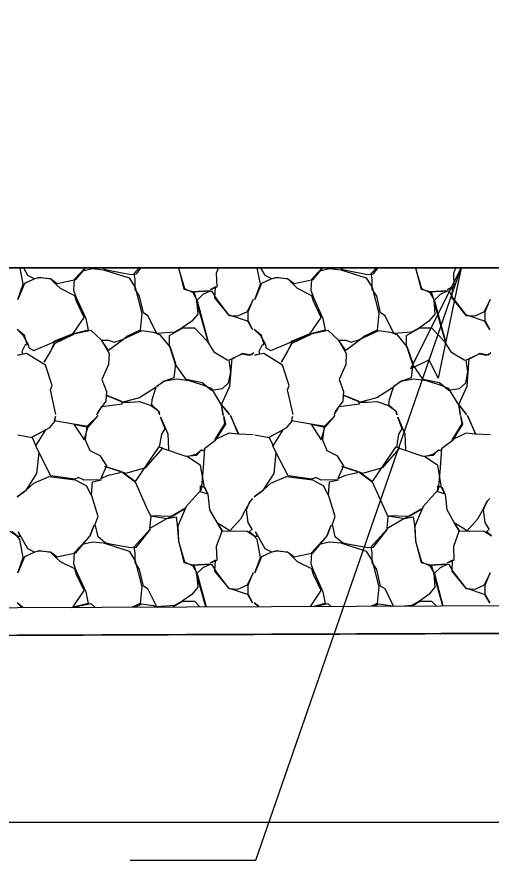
# Model space of a CAD drawing. Extents: x 1574 to 14903, y 7971 to 16537.
# Drawn here: x 12987.01 to 12991.29, y 7999.66 to 8007.26 of the extents above; entities that cross this region are included whole.
import ezdxf

# ---------------------------------------------------------------- set-up
doc = ezdxf.new("R2010")
doc.units = 0
for name, color, linetype in [('DESIGN - EARTHWORK - Shapes', 7, 'Continuous'), ('DESIGN - SHEET - Light Grid', 7, 'Continuous'), ('DESIGN - TRANSPORTATION - Proposed Layout Patterning', 7, 'Continuous'), ('DESIGN - TYPICAL - Finished Grade and Subgrade', 7, 'Continuous'), ('DESIGN - TYPICAL - Slope Tie Text', 7, 'Continuous'), ('SURVEY - GROUND - Bottom of Topsoil Layer', 7, 'Continuous'), ('SURVEY - GROUND - Top of Ground', 7, 'Continuous')]:
    doc.layers.add(name, color=color, linetype=linetype)

msp = doc.modelspace()

# ---------------------------------------------------------------- linework, layer by layer
at = {"layer": 'DESIGN - EARTHWORK - Shapes'}
msp.add_lwpolyline([(12986.2531, 8001.9322), (12997.7158, 8001.9767), (13000, 8001.9815), (13014.059, 8002.0109), (13017.3427, 8003.0032), (13018.7334, 8004.0163), (13020.2447, 8005), (13020.791, 8005.3556), (13021.9769, 8005.9349), (13023.1829, 8006.2217), (13025.2229, 8006.7826), (13026.5188, 8007.139), (13026.5188, 8006.889), (13025.2229, 8006.5326), (13023.1829, 8005.9717), (13021.9769, 8005.6849), (13020.791, 8005.1056), (13018.7334, 8003.7663), (13017.3427, 8002.7532), (13014.059, 8001.7609), (13000, 8001.7315), (12997.7158, 8001.7267), (12986.2531, 8001.6822)], dxfattribs=at)
msp.add_lwpolyline([(12997.7158, 8001.9767), (13000, 8001.9815), (13014.059, 8002.0109), (13017.3427, 8003.0032), (13018.7334, 8004.0163), (13020.2447, 8005), (12969.1991, 8005), (12963.6889, 8002.2374), (12965.0258, 8002.198), (12969.9827, 8002.1315), (12975.3413, 8002.0366), (12976.0765, 8002.0111), (12982.2637, 8001.9334), (12982.7359, 8001.9882), (12983.8675, 8001.9077), (12986.2531, 8001.9322)], close=True, dxfattribs=at)
at = {"layer": 'DESIGN - SHEET - Light Grid'}
msp.add_line((12700, 8000), (13000, 8000), dxfattribs=at)
at = {"layer": 'DESIGN - TRANSPORTATION - Proposed Layout Patterning'}
msp.add_line((13020.2447, 8005), (12969.1991, 8005), dxfattribs=at)
for points in [[(12987.3662, 8003.6779), (12987.3162, 8003.8979), (12987.3312, 8003.9379), (12987.2712, 8004.1229), (12987.1012, 8004.2279), (12987.0212, 8004.2129), (12987.0662, 8004.2229), (12987.0612, 8004.2479), (12987.0912, 8004.3079), (12987.1062, 8004.3079), (12987.0812, 8004.3879), (12987.0162, 8004.4429), (12987.0712, 8004.3879), (12987.1162, 8004.3079), (12987.1212, 8004.2779), (12987.1662, 8004.2529), (12987.3512, 8004.3329), (12987.5262, 8004.3979), (12987.3562, 8004.3179), (12987.3162, 8004.2479), (12987.2612, 8004.1479), (12987.3162, 8004.2429), (12987.3512, 8004.3179), (12987.3512, 8004.3379), (12987.5212, 8004.4079), (12987.6212, 8004.5529), (12987.5512, 8004.6979), (12987.5362, 8004.7479), (12987.4062, 8004.8129), (12987.3662, 8004.8529), (12987.3212, 8004.8979), (12987.2162, 8004.9129), (12987.1662, 8004.8979), (12987.0812, 8004.8579), (12987.0212, 8004.7129), (12987.0712, 8004.8529), (12987.0436, 8005)], [(12987.0732, 8005), (12987.1112, 8004.9329), (12987.1712, 8004.9029), (12987.2212, 8004.9129), (12987.3162, 8004.9029), (12987.3762, 8004.8579), (12987.5462, 8004.8929), (12987.6354, 8005)], [(12987.6308, 8005), (12987.5912, 8004.9579), (12987.5312, 8004.8929), (12987.5262, 8004.7979), (12987.5462, 8004.7379), (12987.6362, 8004.5429), (12987.6562, 8004.4379), (12987.5262, 8004.4029), (12987.6812, 8004.4379), (12987.7762, 8004.3479), (12987.8462, 8004.2279), (12987.8412, 8004.1279), (12987.7812, 8003.9929), (12987.8212, 8003.8829), (12987.8162, 8003.7979), (12987.7462, 8003.7029), (12987.7362, 8003.6729), (12987.7812, 8003.7479), (12987.9662, 8003.7729), (12987.9562, 8003.7979), (12987.8262, 8003.8479), (12987.9712, 8003.7879), (12988.0362, 8003.7879), (12988.1212, 8003.7929), (12988.2262, 8003.7579), (12988.2962, 8003.7079), (12988.3012, 8003.6729), (12988.2962, 8003.7029), (12988.2312, 8003.7629), (12988.2362, 8003.8129), (12988.2712, 8003.9229), (12988.1212, 8003.8279), (12987.9712, 8003.7879)], [(12988.1311, 8005), (12988.0862, 8004.9429), (12988.0412, 8004.9379), (12987.8562, 8004.9729), (12987.8112, 8004.9829), (12987.791, 8005)], [(12988.4719, 8005), (12988.5212, 8004.8079), (12988.6112, 8004.7829), (12988.6362, 8004.7079), (12988.6462, 8004.5829), (12988.5912, 8004.5179), (12988.5062, 8004.4579), (12988.4362, 8004.4179), (12988.2762, 8004.4079), (12988.1962, 8004.5679), (12988.1562, 8004.5929), (12988.1212, 8004.7429), (12988.0812, 8004.8079), (12988.0812, 8004.8929), (12988.0712, 8004.9479), (12988.1184, 8005)], [(12988.4711, 8005), (12988.4712, 8004.9979), (12988.5262, 8004.8129), (12988.6012, 8004.7779), (12988.6412, 8004.7029), (12988.7412, 8004.3329), (12988.6362, 8004.7029), (12988.6962, 8004.7629), (12988.7612, 8004.7929), (12988.5962, 8004.7829), (12988.7712, 8004.7929), (12988.8112, 8004.7229), (12988.9212, 8004.5779), (12989.1012, 8004.5179), (12989.1412, 8004.4429), (12989.1012, 8004.5129), (12989.1012, 8004.6029), (12989.1462, 8004.7129), (12989.0912, 8004.6029), (12989.0062, 8004.5629), (12988.9312, 8004.5679), (12988.8012, 8004.7279), (12988.8062, 8004.8279), (12988.7612, 8004.8029), (12988.8212, 8004.8279), (12988.8162, 8004.9529), (12988.8336, 8005)], [(12989.5062, 8003.6779), (12989.4562, 8003.8979), (12989.4712, 8003.9379), (12989.4112, 8004.1229), (12989.2412, 8004.2279), (12989.1612, 8004.2129), (12989.2062, 8004.2229), (12989.2012, 8004.2479), (12989.2312, 8004.3079), (12989.2462, 8004.3079), (12989.2212, 8004.3879), (12989.1562, 8004.4429), (12989.2112, 8004.3879), (12989.2562, 8004.3079), (12989.2612, 8004.2779), (12989.3062, 8004.2529), (12989.4912, 8004.3329), (12989.6662, 8004.3979), (12989.4962, 8004.3179), (12989.4562, 8004.2479), (12989.4012, 8004.1479), (12989.4562, 8004.2429), (12989.4912, 8004.3179), (12989.4912, 8004.3379), (12989.6612, 8004.4079), (12989.7612, 8004.5529), (12989.6912, 8004.6979), (12989.6762, 8004.7479), (12989.5462, 8004.8129), (12989.5062, 8004.8529), (12989.4612, 8004.8979), (12989.3562, 8004.9129), (12989.3062, 8004.8979), (12989.2212, 8004.8579), (12989.1612, 8004.7129), (12989.2112, 8004.8529), (12989.1836, 8005)], [(12989.2132, 8005), (12989.2512, 8004.9329), (12989.3112, 8004.9029), (12989.3612, 8004.9129), (12989.4562, 8004.9029), (12989.5162, 8004.8579), (12989.6862, 8004.8929), (12989.7754, 8005)], [(12989.7708, 8005), (12989.7312, 8004.9579), (12989.6712, 8004.8929), (12989.6662, 8004.7979), (12989.6862, 8004.7379), (12989.7762, 8004.5429), (12989.7962, 8004.4379), (12989.6662, 8004.4029), (12989.8212, 8004.4379), (12989.9162, 8004.3479), (12989.9862, 8004.2279), (12989.9812, 8004.1279), (12989.9212, 8003.9929), (12989.9612, 8003.8829), (12989.9562, 8003.7979), (12989.8862, 8003.7029), (12989.8762, 8003.6729), (12989.9212, 8003.7479), (12990.1062, 8003.7729), (12990.0962, 8003.7979), (12989.9662, 8003.8479), (12990.1112, 8003.7879), (12990.1762, 8003.7879), (12990.2612, 8003.7929), (12990.3662, 8003.7579), (12990.4362, 8003.7079), (12990.4412, 8003.6729), (12990.4362, 8003.7029), (12990.3712, 8003.7629), (12990.3762, 8003.8129), (12990.4112, 8003.9229), (12990.2612, 8003.8279), (12990.1112, 8003.7879)], [(12990.2711, 8005), (12990.2262, 8004.9429), (12990.1812, 8004.9379), (12989.9962, 8004.9729), (12989.9512, 8004.9829), (12989.931, 8005)], [(12990.6119, 8005), (12990.6612, 8004.8079), (12990.7512, 8004.7829), (12990.7762, 8004.7079), (12990.7862, 8004.5829), (12990.7312, 8004.5179), (12990.6462, 8004.4579), (12990.5762, 8004.4179), (12990.4162, 8004.4079), (12990.3362, 8004.5679), (12990.2962, 8004.5929), (12990.2612, 8004.7429), (12990.2212, 8004.8079), (12990.2212, 8004.8929), (12990.2112, 8004.9479), (12990.2584, 8005)], [(12990.6111, 8005), (12990.6112, 8004.9979), (12990.6662, 8004.8129), (12990.7412, 8004.7779), (12990.7812, 8004.7029), (12990.8812, 8004.3329), (12990.7762, 8004.7029), (12990.8362, 8004.7629), (12990.9012, 8004.7929), (12990.7362, 8004.7829), (12990.9112, 8004.7929), (12990.9512, 8004.7229), (12991.0612, 8004.5779), (12991.2412, 8004.5179), (12991.2812, 8004.4429), (12991.2412, 8004.5129), (12991.2412, 8004.6029), (12991.2862, 8004.7129), (12991.2312, 8004.6029), (12991.1462, 8004.5629), (12991.0712, 8004.5679), (12990.9412, 8004.7279), (12990.9462, 8004.8279), (12990.9012, 8004.8029), (12990.9612, 8004.8279), (12990.9562, 8004.9529), (12990.9736, 8005)], [(12987.6062, 8004.9729), (12987.6962, 8004.9929), (12987.7962, 8004.9829), (12988.0262, 8004.9079), (12988.0812, 8004.8229), (12988.1412, 8004.5879), (12988.1262, 8004.4379), (12988.0112, 8004.3829), (12987.9762, 8004.3529), (12987.8412, 8004.2529), (12987.7762, 8004.3479), (12987.8412, 8004.3479), (12987.8912, 8004.3279), (12987.9662, 8004.3529), (12988.1412, 8004.4329), (12988.2462, 8004.4179), (12988.3012, 8004.3979), (12988.3962, 8004.2829), (12988.4462, 8004.1379), (12988.4312, 8004.0079), (12988.3462, 8003.9779), (12988.2762, 8003.9279), (12988.3362, 8003.9779), (12988.4562, 8003.9979), (12988.5662, 8003.9829), (12988.6812, 8003.9479), (12988.7662, 8003.9129), (12988.8612, 8003.7579), (12988.8762, 8003.6679), (12988.8612, 8003.7629), (12988.9312, 8003.6779), (12988.8612, 8003.7679), (12988.9362, 8003.9329), (12988.9562, 8004.1829), (12989.0462, 8004.2229), (12989.1112, 8004.2129), (12989.1512, 8004.2329), (12989.1262, 8004.2129), (12989.0512, 8004.2279), (12988.9662, 8004.1829), (12988.9262, 8004.1679), (12988.9412, 8004.0629), (12988.9212, 8003.9579), (12988.8662, 8003.9079), (12988.7712, 8003.8929), (12988.6862, 8003.9629), (12988.5412, 8003.9929), (12988.4462, 8004.1279), (12988.3912, 8004.2979), (12988.3912, 8004.3879), (12988.5112, 8004.4579), (12988.6162, 8004.4579), (12988.7312, 8004.3379), (12988.7912, 8004.2429), (12988.9162, 8004.1679)], [(12989.7462, 8004.9729), (12989.8362, 8004.9929), (12989.9362, 8004.9829), (12990.1662, 8004.9079), (12990.2212, 8004.8229), (12990.2812, 8004.5879), (12990.2662, 8004.4379), (12990.1512, 8004.3829), (12990.1162, 8004.3529), (12989.9812, 8004.2529), (12989.9162, 8004.3479), (12989.9812, 8004.3479), (12990.0312, 8004.3279), (12990.1062, 8004.3529), (12990.2812, 8004.4329), (12990.3862, 8004.4179), (12990.4412, 8004.3979), (12990.5362, 8004.2829), (12990.5862, 8004.1379), (12990.5712, 8004.0079), (12990.4862, 8003.9779), (12990.4162, 8003.9279), (12990.4762, 8003.9779), (12990.5962, 8003.9979), (12990.7062, 8003.9829), (12990.8212, 8003.9479), (12990.9062, 8003.9129), (12991.0012, 8003.7579), (12991.0162, 8003.6679), (12991.0012, 8003.7629), (12991.0712, 8003.6779), (12991.0012, 8003.7679), (12991.0762, 8003.9329), (12991.0962, 8004.1829), (12991.1862, 8004.2229), (12991.2512, 8004.2129), (12991.2912, 8004.2329), (12991.2662, 8004.2129), (12991.1912, 8004.2279), (12991.1062, 8004.1829), (12991.0662, 8004.1679), (12991.0812, 8004.0629), (12991.0612, 8003.9579), (12991.0062, 8003.9079), (12990.9112, 8003.8929), (12990.8262, 8003.9629), (12990.6812, 8003.9929), (12990.5862, 8004.1279), (12990.5312, 8004.2979), (12990.5312, 8004.3879), (12990.6512, 8004.4579), (12990.7562, 8004.4579), (12990.8712, 8004.3379), (12990.9312, 8004.2429), (12991.0562, 8004.1679)], [(12987.0212, 8003.4929), (12987.1512, 8003.4679), (12987.1862, 8003.3929), (12987.2762, 8003.5379), (12987.1462, 8003.4679), (12987.3112, 8003.5579), (12987.3562, 8003.6129), (12987.3612, 8003.6579), (12987.3512, 8003.6229), (12987.5262, 8003.5929), (12987.6212, 8003.4479), (12987.6562, 8003.5679), (12987.5262, 8003.5879), (12987.6562, 8003.5629), (12987.7462, 8003.6679), (12987.6462, 8003.5679), (12987.6312, 8003.4479), (12987.6712, 8003.3529), (12987.7612, 8003.3079), (12987.8212, 8003.2129), (12987.7712, 8003.0979), (12987.8412, 8003.1279), (12987.9462, 8003.1529), (12987.9512, 8003.1629), (12987.8062, 8003.2079), (12987.9962, 8003.1479), (12988.1762, 8003.1979), (12988.3312, 8003.3729), (12988.2912, 8003.3829), (12988.0812, 8003.0729), (12987.9612, 8003.1579), (12988.0812, 8003.0679), (12988.1812, 8002.8429), (12988.2212, 8002.7579), (12988.2112, 8002.6479), (12988.3662, 8002.7379), (12988.4212, 8002.7629), (12988.5362, 8002.8329), (12988.4062, 8002.7579), (12988.2212, 8002.7629), (12988.3712, 8002.7379), (12988.4512, 8002.7529), (12988.4612, 8002.6779), (12988.4712, 8002.5379), (12988.5212, 8002.3429), (12988.6112, 8002.3179), (12988.6362, 8002.2429), (12988.6462, 8002.1179), (12988.5912, 8002.0529), (12988.5062, 8001.9929), (12988.4362, 8001.9529), (12988.2762, 8001.9429), (12988.1962, 8002.1029), (12988.1562, 8002.1279), (12988.1212, 8002.2779), (12988.0812, 8002.3429), (12988.0812, 8002.4279), (12988.0712, 8002.4829), (12988.2162, 8002.6429), (12988.0862, 8002.4779), (12988.0412, 8002.4729), (12987.8562, 8002.5079), (12987.8112, 8002.5179), (12987.7462, 8002.5729), (12987.7212, 8002.6879), (12987.7462, 8002.7579), (12987.6862, 8002.9529), (12987.6962, 8003.0679), (12987.7762, 8003.0879), (12987.6212, 8003.0829), (12987.5712, 8003.1079), (12987.5362, 8003.0929), (12987.3212, 8003.1229), (12987.2112, 8003.3379), (12987.1812, 8003.3979), (12987.2112, 8003.3329), (12987.1912, 8003.1429), (12987.0912, 8002.9879), (12987.0162, 8002.9329), (12987.0962, 8002.9929), (12987.1662, 8003.0579), (12987.3062, 8003.1179), (12987.5412, 8003.0879), (12987.6412, 8003.0329), (12987.6812, 8002.9529)], [(12988.7202, 8001.9417), (12988.6362, 8002.2379), (12988.6962, 8002.2979), (12988.7612, 8002.3279), (12988.5962, 8002.3179), (12988.7712, 8002.3279), (12988.8112, 8002.2579), (12988.9212, 8002.1129), (12989.1012, 8002.0529), (12989.1412, 8001.9779), (12989.1012, 8002.0479), (12989.1012, 8002.1379), (12989.1462, 8002.2479), (12989.0912, 8002.1379), (12989.0062, 8002.0979), (12988.9312, 8002.1029), (12988.8012, 8002.2629), (12988.8062, 8002.3629), (12988.7612, 8002.3379), (12988.8212, 8002.3629), (12988.8162, 8002.4879), (12988.8662, 8002.6229), (12988.9562, 8002.6279), (12989.0912, 8002.6229), (12989.1562, 8002.5829), (12989.1112, 8002.6179), (12989.1362, 8002.6429), (12989.1012, 8002.7029), (12989.0862, 8002.8179), (12989.1162, 8002.8929), (12989.1412, 8002.9179), (12989.1212, 8002.8979), (12989.0712, 8002.8079), (12989.0312, 8002.7329), (12988.9362, 8002.6279), (12988.8212, 8002.6979), (12988.8662, 8002.6279), (12988.8212, 8002.7029), (12988.7562, 8002.8179), (12988.7412, 8002.9579), (12988.6712, 8002.9779), (12988.6712, 8003.0329), (12988.7112, 8003.0179), (12988.7362, 8002.9579), (12988.7062, 8003.0179), (12988.6712, 8003.2179), (12988.5512, 8003.2979), (12988.6312, 8003.3179), (12988.6812, 8003.3579), (12988.7062, 8003.3529), (12988.6712, 8003.3529), (12988.6312, 8003.3079), (12988.5412, 8003.2979), (12988.3362, 8003.3679), (12988.3012, 8003.3829), (12988.3212, 8003.4979), (12988.3512, 8003.5479), (12988.3112, 8003.6529), (12988.3762, 8003.5029), (12988.3812, 8003.3579)], [(12989.1462, 8003.4929), (12989.0162, 8003.4979), (12988.9412, 8003.6679), (12989.0112, 8003.4979), (12988.9262, 8003.5079), (12988.8012, 8003.4479), (12988.8912, 8003.5929), (12988.8812, 8003.6579), (12988.8962, 8003.5879), (12988.8012, 8003.4379), (12988.7062, 8003.3679), (12988.6912, 8003.1579), (12988.6762, 8002.9979), (12988.5412, 8002.8479), (12988.4662, 8002.6679), (12988.4712, 8002.5329), (12988.5262, 8002.3479), (12988.6012, 8002.3129), (12988.6412, 8002.2379), (12988.7212, 8001.9418)], [(12989.1612, 8003.4929), (12989.2912, 8003.4679), (12989.3262, 8003.3929), (12989.4162, 8003.5379), (12989.2862, 8003.4679), (12989.4512, 8003.5579), (12989.4962, 8003.6129), (12989.5012, 8003.6579), (12989.4912, 8003.6229), (12989.6662, 8003.5929), (12989.7612, 8003.4479), (12989.7962, 8003.5679), (12989.6662, 8003.5879), (12989.7962, 8003.5629), (12989.8862, 8003.6679), (12989.7862, 8003.5679), (12989.7712, 8003.4479), (12989.8112, 8003.3529), (12989.9012, 8003.3079), (12989.9612, 8003.2129), (12989.9112, 8003.0979), (12989.9812, 8003.1279), (12990.0862, 8003.1529), (12990.0912, 8003.1629), (12989.9462, 8003.2079), (12990.1362, 8003.1479), (12990.3162, 8003.1979), (12990.4712, 8003.3729), (12990.4312, 8003.3829), (12990.2212, 8003.0729), (12990.1012, 8003.1579), (12990.2212, 8003.0679), (12990.3212, 8002.8429), (12990.3612, 8002.7579), (12990.3512, 8002.6479), (12990.5062, 8002.7379), (12990.5612, 8002.7629), (12990.6762, 8002.8329), (12990.5462, 8002.7579), (12990.3612, 8002.7629), (12990.5112, 8002.7379), (12990.5912, 8002.7529), (12990.6012, 8002.6779), (12990.6112, 8002.5379), (12990.6612, 8002.3429), (12990.7512, 8002.3179), (12990.7762, 8002.2429), (12990.7862, 8002.1179), (12990.7312, 8002.0529), (12990.6462, 8001.9929), (12990.5762, 8001.9529), (12990.5083, 8001.9487)], [(12990.8579, 8001.9501), (12990.7762, 8002.2379), (12990.8362, 8002.2979), (12990.9012, 8002.3279), (12990.7362, 8002.3179), (12990.9112, 8002.3279), (12990.9512, 8002.2579), (12991.0612, 8002.1129), (12991.2412, 8002.0529), (12991.2812, 8001.9779), (12991.2412, 8002.0479), (12991.2412, 8002.1379), (12991.2862, 8002.2479), (12991.2312, 8002.1379), (12991.1462, 8002.0979), (12991.0712, 8002.1029), (12990.9412, 8002.2629), (12990.9462, 8002.3629), (12990.9012, 8002.3379), (12990.9612, 8002.3629), (12990.9562, 8002.4879), (12991.0062, 8002.6229), (12991.0962, 8002.6279), (12991.2312, 8002.6229), (12991.2962, 8002.5829), (12991.2512, 8002.6179), (12991.2762, 8002.6429), (12991.2412, 8002.7029), (12991.2262, 8002.8179), (12991.2562, 8002.8929), (12991.2812, 8002.9179), (12991.2612, 8002.8979), (12991.2112, 8002.8079), (12991.1712, 8002.7329), (12991.0762, 8002.6279), (12990.9612, 8002.6979), (12991.0062, 8002.6279), (12990.9612, 8002.7029), (12990.8962, 8002.8179), (12990.8812, 8002.9579), (12990.8112, 8002.9779), (12990.8112, 8003.0329), (12990.8512, 8003.0179), (12990.8762, 8002.9579), (12990.8462, 8003.0179), (12990.8112, 8003.2179), (12990.6912, 8003.2979), (12990.7712, 8003.3179), (12990.8212, 8003.3579), (12990.8462, 8003.3529), (12990.8112, 8003.3529), (12990.7712, 8003.3079), (12990.6812, 8003.2979), (12990.4762, 8003.3679), (12990.4412, 8003.3829), (12990.4612, 8003.4979), (12990.4912, 8003.5479), (12990.4512, 8003.6529), (12990.5162, 8003.5029), (12990.5212, 8003.3579)], [(12991.2862, 8003.4929), (12991.1562, 8003.4979), (12991.0812, 8003.6679), (12991.1512, 8003.4979), (12991.0662, 8003.5079), (12990.9412, 8003.4479), (12991.0312, 8003.5929), (12991.0212, 8003.6579), (12991.0362, 8003.5879), (12990.9412, 8003.4379), (12990.8462, 8003.3679), (12990.8312, 8003.1579), (12990.8162, 8002.9979), (12990.6812, 8002.8479), (12990.6062, 8002.6679), (12990.6112, 8002.5329), (12990.6662, 8002.3479), (12990.7412, 8002.3129), (12990.7812, 8002.2379), (12990.859, 8001.9501)], [(12990.4135, 8001.9483), (12990.3362, 8002.1029), (12990.2962, 8002.1279), (12990.2612, 8002.2779), (12990.2212, 8002.3429), (12990.2212, 8002.4279), (12990.2112, 8002.4829), (12990.3562, 8002.6429), (12990.2262, 8002.4779), (12990.1812, 8002.4729), (12989.9962, 8002.5079), (12989.9512, 8002.5179), (12989.8862, 8002.5729), (12989.8612, 8002.6879), (12989.8862, 8002.7579), (12989.8262, 8002.9529), (12989.8362, 8003.0679), (12989.9162, 8003.0879), (12989.7612, 8003.0829), (12989.7112, 8003.1079), (12989.6762, 8003.0929), (12989.4612, 8003.1229), (12989.3512, 8003.3379), (12989.3212, 8003.3979), (12989.3512, 8003.3329), (12989.3312, 8003.1429), (12989.2312, 8002.9879), (12989.1562, 8002.9329), (12989.2362, 8002.9929), (12989.3062, 8003.0579), (12989.4462, 8003.1179), (12989.6812, 8003.0879), (12989.7812, 8003.0329), (12989.8212, 8002.9529)], [(12987.5068, 8001.937), (12987.5212, 8001.9429), (12987.6212, 8002.0879), (12987.5512, 8002.2329), (12987.5362, 8002.2829), (12987.4062, 8002.3479), (12987.3662, 8002.3879), (12987.3212, 8002.4329), (12987.2162, 8002.4479), (12987.1662, 8002.4329), (12987.0812, 8002.3929), (12987.0212, 8002.2479), (12987.0712, 8002.3879), (12987.0412, 8002.5479), (12987.0162, 8002.5779), (12987.0462, 8002.5779), (12987.0262, 8002.6179), (12987.1112, 8002.4679), (12987.1712, 8002.4379), (12987.2212, 8002.4479), (12987.3162, 8002.4379), (12987.3762, 8002.3929), (12987.5462, 8002.4279), (12987.6712, 8002.5779), (12987.7112, 8002.6779), (12987.6712, 8002.5779), (12987.5912, 8002.4929), (12987.5312, 8002.4279), (12987.5262, 8002.3329), (12987.5462, 8002.2729), (12987.6362, 8002.0779), (12987.6562, 8001.9729), (12987.5262, 8001.9379), (12987.6812, 8001.9729), (12987.7182, 8001.9379)], [(12989.6629, 8001.9454), (12989.7612, 8002.0879), (12989.6912, 8002.2329), (12989.6762, 8002.2829), (12989.5462, 8002.3479), (12989.5062, 8002.3879), (12989.4612, 8002.4329), (12989.3562, 8002.4479), (12989.3062, 8002.4329), (12989.2212, 8002.3929), (12989.1612, 8002.2479), (12989.2112, 8002.3879), (12989.1812, 8002.5479), (12989.1562, 8002.5779), (12989.1862, 8002.5779), (12989.1662, 8002.6179), (12989.2512, 8002.4679), (12989.3112, 8002.4379), (12989.3612, 8002.4479), (12989.4562, 8002.4379), (12989.5162, 8002.3929), (12989.6862, 8002.4279), (12989.8112, 8002.5779), (12989.8512, 8002.6779), (12989.8112, 8002.5779), (12989.7312, 8002.4929), (12989.6712, 8002.4279), (12989.6662, 8002.3329), (12989.6862, 8002.2729), (12989.7762, 8002.0779), (12989.7962, 8001.9729), (12989.6944, 8001.9455)], [(12986.9512, 8002.6229), (12987.0162, 8002.5829), (12986.9712, 8002.6179)], [(12987.6062, 8002.5079), (12987.6962, 8002.5279), (12987.7962, 8002.5179), (12988.0262, 8002.4429), (12988.0812, 8002.3579), (12988.1412, 8002.1229), (12988.1262, 8001.9729), (12988.0556, 8001.9392)], [(12989.7462, 8002.5079), (12989.8362, 8002.5279), (12989.9362, 8002.5179), (12990.1662, 8002.4429), (12990.2212, 8002.3579), (12990.2812, 8002.1229), (12990.2662, 8001.9729), (12990.2131, 8001.9476)], [(12987.0666, 8001.9353), (12987.0162, 8001.9779), (12987.0588, 8001.9353)], [(12988.0784, 8001.9393), (12988.1412, 8001.9679), (12988.2462, 8001.9529), (12988.2817, 8001.94)], [(12988.4214, 8001.9406), (12988.5112, 8001.9929), (12988.6162, 8001.9929), (12988.6655, 8001.9415)], [(12989.1968, 8001.9436), (12989.1562, 8001.9779), (12989.1906, 8001.9436)], [(12989.6999, 8001.9456), (12989.8212, 8001.9729), (12989.8495, 8001.9461)], [(12990.2368, 8001.9476), (12990.2812, 8001.9679), (12990.3862, 8001.9529), (12990.399, 8001.9483)], [(12990.5758, 8001.949), (12990.6512, 8001.9929), (12990.7562, 8001.9929), (12990.7975, 8001.9498)]]:
    msp.add_lwpolyline(points, dxfattribs=at)
at = {"layer": 'DESIGN - TYPICAL - Finished Grade and Subgrade'}
msp.add_line((12969.1991, 8005), (13020.2447, 8005), dxfattribs=at)
at = {"layer": 'DESIGN - TYPICAL - Slope Tie Text'}
for points in [[(12988.0372, 7999.6567), (12989.1694, 7999.6567), (12991.0222, 8005)], [(12991.0222, 8005), (12990.8142, 8004.0032), (12990.7339, 8004.1686), (12990.5685, 8004.0883), (12991.0222, 8005)]]:
    msp.add_lwpolyline(points, dxfattribs=at)
msp.add_lwpolyline([(12991.0222, 8005), (12990.8142, 8004.0032), (12990.7339, 8004.1686), (12990.5685, 8004.0883)], close=True, dxfattribs=at)
at = {"layer": 'SURVEY - GROUND - Bottom of Topsoil Layer'}
msp.add_line((12986.2531, 8001.6822), (12997.7158, 8001.7267), dxfattribs=at)
at = {"layer": 'SURVEY - GROUND - Top of Ground'}
msp.add_lwpolyline([(12952.7454, 8002.3192), (12963.4438, 8002.2446), (12965.0258, 8002.198), (12969.9827, 8002.1315), (12975.3413, 8002.0366), (12976.0765, 8002.0111), (12982.2637, 8001.9334), (12982.7359, 8001.9882), (12983.8675, 8001.9077), (12986.2531, 8001.9322), (12997.7158, 8001.9767), (13000, 8001.9815), (13014.059, 8002.0109), (13017.3427, 8003.0032), (13018.7334, 8004.0163), (13020.791, 8005.3556), (13021.9769, 8005.9349), (13023.1829, 8006.2217), (13025.2229, 8006.7826), (13029.1549, 8007.8639)], dxfattribs=at)

doc.saveas('drawing.dxf')
